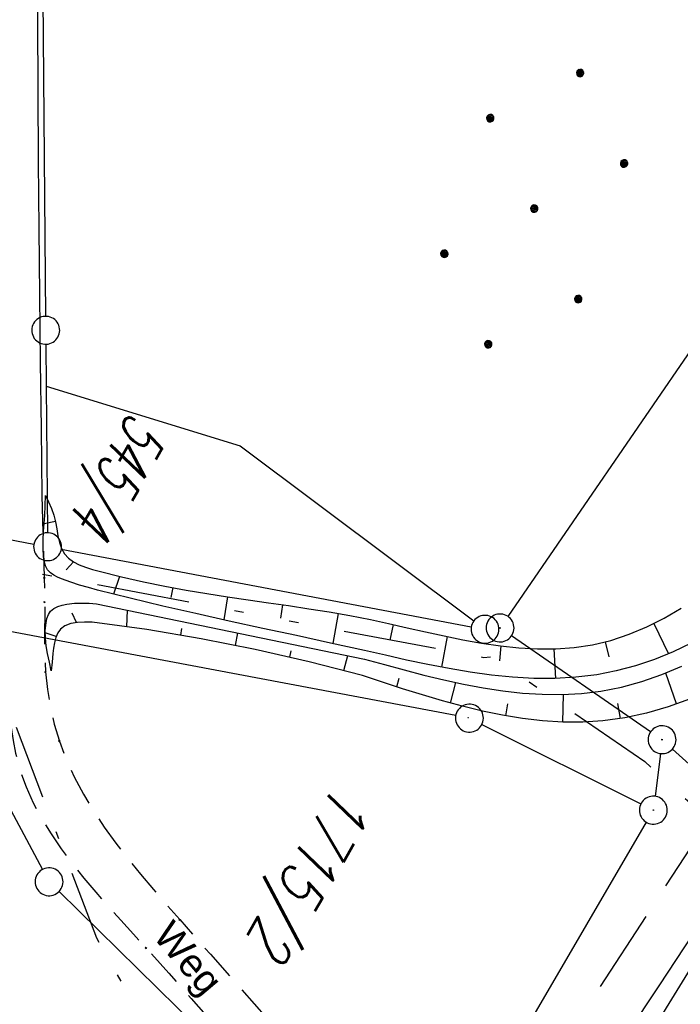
# Model space of a CAD drawing. Extents: x 510526 to 513920, y 467229 to 478797.
# Tile 422 of 467: x 512744 to 512779, y 476969 to 477022. Entities that reach past the tile are written whole.
import ezdxf

# ---------------------------------------------------------------- set-up
doc = ezdxf.new("R2010")
doc.units = 0
doc.header["$LTSCALE"] = 10
doc.header["$MEASUREMENT"] = 0
for name, pattern in [('ACAD_ISO16W100', [73, 15, -6.5, 15, -6.5, 15, -7, 1, -7]), ('LT00', [0]), ('LT08', [0.42, 0.2, -0.1, 0.02, -0.1]), ('LT09', [0.54, 0.2, -0.1, 0.02, -0.1, 0.02, -0.1]), ('LT11', [0.3, 0.2, -0.1])]:
    doc.linetypes.add(name, pattern=pattern)
doc.layers.get('0').update_dxf_attribs({"linetype": 'LT00'})
for name, color, linetype in [('BAB-KABEL', 220, 'ACAD_ISO16W100'), ('DFK_AB_L', 21, 'LT00'), ('DFK_AB_P', 7, 'LT00'), ('DFK_FLUR_NR', 250, 'LT00'), ('DFK_GZPKT', 250, 'LT00'), ('DFK_KATASTER', 250, 'LT00'), ('DFK_NUTZUNG', 250, 'LT00'), ('DFK_TOPO-SYM', 252, 'LT00'), ('FELDWEG_TEXT', 1, 'Continuous'), ('GEMARKUNGSGRENZE', 3, 'LT09'), ('STROM_UNTER', 80, 'LT08'), ('V88_AFBR_BAB', 250, 'LT00'), ('V88_BOESCH', 250, 'LT00'), ('V88_BOSCHUNG', 250, 'LT00'), ('V88_FELDWEG', 250, 'LT11'), ('V88_ZAUN', 40, 'LT00')]:
    doc.layers.add(name, color=color, linetype=linetype)
doc.styles.add('Beschrift', font='ARIAL.TTF')
doc.styles.get("Standard").update_dxf_attribs({"font": 'romans.shx'})

# ---------------------------------------------------------------- blocks, each defined once
blk = doc.blocks.new('SYMB7301')
at = {"color": 0, "linetype": 'ByBlock'}
for p, q in [((-0.128693, 0), (0, 0.128693)), ((0, -0.128693), (-0.128693, 0)), ((0, 0.128693), (0.128693, 0)), ((0.128693, 0), (0, -0.128693)), ((0.000059, -0.009738), (0.000059, 0.009897)), ((-0.00901, -0.004339), (-0.002225, -0.009749))]:
    blk.add_line(p, q, dxfattribs=at)
for points in [[(-0.002225, 0.009749), (-0.00901, 0.004339), (-0.00901, -0.004339)], [(0.01, 0), (0.006235, 0.007818), (-0.002225, 0.009749)], [(-0.002225, -0.009749), (0.006235, -0.007818), (0.01, 0)]]:
    blk.add_lwpolyline(points, dxfattribs=at)
blk = doc.blocks.new('SYMB7010')
at = {"color": 0, "linetype": 'ByBlock'}
for points in [[(-0.031408, 0.499213), (-0.093728, 0.49134), (-0.15457, 0.475719), (-0.212975, 0.452595), (-0.268021, 0.422333), (-0.31884, 0.385411), (-0.36463, 0.342411), (-0.40467, 0.29401), (-0.438329, 0.240973), (-0.465074, 0.184136), (-0.484486, 0.124395), (-0.496256, 0.062692), (-0.5002, 0)], [(0.5002, 0), (0.496256, 0.062692), (0.484485, 0.124395), (0.465074, 0.184136), (0.438329, 0.240973), (0.40467, 0.29401), (0.36463, 0.342411), (0.31884, 0.385411), (0.268021, 0.422333), (0.212975, 0.452595), (0.15457, 0.475719), (0.093728, 0.49134), (0.031408, 0.499213), (-0.031408, 0.499213)], [(-0.5002, 0), (-0.496256, -0.062692), (-0.484486, -0.124395), (-0.465075, -0.184136), (-0.438329, -0.240973), (-0.404671, -0.29401), (-0.36463, -0.342411), (-0.31884, -0.385411), (-0.268021, -0.422333), (-0.212975, -0.452595), (-0.154571, -0.475719), (-0.093728, -0.49134), (-0.031408, -0.499213), (0.031408, -0.499213)], [(0.031408, -0.499213), (0.093728, -0.491341), (0.15457, -0.475719), (0.212975, -0.452595), (0.268021, -0.422333), (0.31884, -0.385411), (0.36463, -0.342411), (0.404671, -0.294011), (0.438329, -0.240974), (0.465075, -0.184136), (0.484486, -0.124395), (0.496256, -0.062692), (0.500201, 0)]]:
    blk.add_lwpolyline(points, dxfattribs=at)
blk = doc.blocks.new('SYMB0003')
at = {"color": 0, "linetype": 'ByBlock'}
for p, q in [((-0.015712, 0), (0.010166, 0.012015)), ((0, -0.021257), (-0.015712, 0)), ((0.010166, 0.012015), (0, -0.021257))]:
    blk.add_line(p, q, dxfattribs=at)
for points in [[(-0.031395, 0.499013), (-0.093691, 0.491144), (-0.154509, 0.475528), (-0.21289, 0.452414), (-0.267913, 0.422164), (-0.318712, 0.385257), (-0.364484, 0.342274), (-0.404509, 0.293893), (-0.438154, 0.240877), (-0.464888, 0.184062), (-0.484292, 0.124345), (-0.496058, 0.062667), (-0.5, 0)], [(0.5, 0), (0.496057, 0.062667), (0.484292, 0.124345), (0.464888, 0.184062), (0.438153, 0.240877), (0.404509, 0.293893), (0.364484, 0.342274), (0.318712, 0.385257), (0.267913, 0.422164), (0.21289, 0.452414), (0.154509, 0.475528), (0.093691, 0.491144), (0.031395, 0.499013), (-0.031395, 0.499013)], [(-0.5, 0), (-0.496058, -0.062667), (-0.484292, -0.124345), (-0.464888, -0.184062), (-0.438154, -0.240877), (-0.404509, -0.293893), (-0.364485, -0.342274), (-0.318712, -0.385257), (-0.267914, -0.422164), (-0.21289, -0.452414), (-0.154509, -0.475529), (-0.093691, -0.491144), (-0.031395, -0.499014), (0.031395, -0.499014)], [(0.031395, -0.499014), (0.093691, -0.491144), (0.154509, -0.475529), (0.21289, -0.452414), (0.267914, -0.422164), (0.318712, -0.385257), (0.364485, -0.342274), (0.404509, -0.293893), (0.438154, -0.240877), (0.464889, -0.184062), (0.484292, -0.124345), (0.496058, -0.062667), (0.5, 0)]]:
    blk.add_lwpolyline(points, dxfattribs=at)
blk = doc.blocks.new('SYMB0011')
at = {"color": 0, "linetype": 'ByBlock'}
for p, q in [((0.5, 0), (-0.5, 0)), ((0, 0.5), (0, -0.5))]:
    blk.add_line(p, q, dxfattribs=at)
blk = doc.blocks.new('Ackerland7')
at = {"layer": 'DFK_NUTZUNG', "color": 0, "linetype": 'ByBlock'}
for p, q in [((-4, 3.928), (-4, 3.67)), ((-3.95, 3.628), (-3.95, 3.97)), ((-3.9, 3.99), (-3.9, 3.607)), ((-3.85, 3.601), (-3.85, 3.997)), ((-3.8, 3.99), (-3.8, 3.607)), ((-3.75, 3.628), (-3.75, 3.97)), ((-3.7, 3.928), (-3.7, 3.67)), ((-3.65, 3.798), (-3.65, 3.8)), ((3.7, 3.929), (3.7, 3.671)), ((3.75, 3.629), (3.75, 3.971)), ((3.8, 3.992), (3.8, 3.608)), ((3.85, 3.602), (3.85, 3.998)), ((3.9, 3.992), (3.9, 3.608)), ((3.95, 3.629), (3.95, 3.971)), ((4, 3.929), (4, 3.671)), ((4.05, 3.799), (4.05, 3.801)), ((-7.85, 0.129), (-7.85, -0.129)), ((-7.8, -0.171), (-7.8, 0.171)), ((-7.75, 0.192), (-7.75, -0.192)), ((-7.7, -0.198), (-7.7, 0.198)), ((-7.65, 0.192), (-7.65, -0.192)), ((-7.6, -0.171), (-7.6, 0.171)), ((-7.55, 0.129), (-7.55, -0.129)), ((-7.5, -0.001), (-7.5, 0.001)), ((-0.15, 0.129), (-0.15, -0.129)), ((-0.1, -0.171), (-0.1, 0.171)), ((-0.05, 0.192), (-0.05, -0.192)), ((0, -0.198), (0, 0.198)), ((0.05, 0.192), (0.05, -0.192)), ((0.1, -0.171), (0.1, 0.171)), ((0.15, 0.129), (0.15, -0.129)), ((0.2, -0.001), (0.2, 0.001)), ((7.55, 0.129), (7.55, -0.129)), ((7.6, -0.171), (7.6, 0.171)), ((7.65, 0.192), (7.65, -0.192)), ((7.7, -0.198), (7.7, 0.198)), ((7.75, 0.192), (7.75, -0.192)), ((7.8, -0.171), (7.8, 0.171)), ((7.85, 0.129), (7.85, -0.129)), ((7.9, -0.001), (7.9, 0.001)), ((-4, -3.671), (-4, -3.929)), ((-3.95, -3.971), (-3.95, -3.629)), ((-3.9, -3.608), (-3.9, -3.992)), ((-3.85, -3.998), (-3.85, -3.602)), ((-3.8, -3.608), (-3.8, -3.992)), ((-3.75, -3.971), (-3.75, -3.629)), ((-3.7, -3.671), (-3.7, -3.929)), ((3.7, -3.671), (3.7, -3.929)), ((3.75, -3.971), (3.75, -3.629)), ((3.8, -3.608), (3.8, -3.992)), ((3.85, -3.998), (3.85, -3.602)), ((3.9, -3.608), (3.9, -3.992)), ((3.95, -3.971), (3.95, -3.629)), ((4, -3.671), (4, -3.929)), ((-3.65, -3.801), (-3.65, -3.799)), ((4.05, -3.801), (4.05, -3.799))]:
    blk.add_line(p, q, dxfattribs=at)
for points in [[(-3.65, 3.799), (-3.67, 3.886), (-3.725, 3.955), (-3.805, 3.994), (-3.894, 3.994), (-3.975, 3.955), (-4.03, 3.886), (-4.05, 3.799), (-4.03, 3.712), (-3.975, 3.642), (-3.894, 3.604), (-3.805, 3.604), (-3.725, 3.642), (-3.67, 3.712), (-3.65, 3.799)], [(4.05, 3.8), (4.03, 3.887), (3.975, 3.956), (3.894, 3.995), (3.805, 3.995), (3.725, 3.956), (3.67, 3.887), (3.65, 3.8), (3.67, 3.713), (3.725, 3.644), (3.805, 3.605), (3.894, 3.605), (3.975, 3.644), (4.03, 3.713), (4.05, 3.8)], [(-7.5, 0), (-7.52, 0.087), (-7.575, 0.156), (-7.655, 0.195), (-7.744, 0.195), (-7.825, 0.156), (-7.88, 0.087), (-7.9, 0)], [(0.2, 0), (0.18, 0.087), (0.125, 0.156), (0.045, 0.195), (-0.044, 0.195), (-0.125, 0.156), (-0.18, 0.087), (-0.2, 0)], [(-0.2, 0), (-0.18, -0.087), (-0.125, -0.156), (-0.044, -0.195), (0.045, -0.195), (0.125, -0.156), (0.18, -0.087), (0.2, 0)], [(7.9, 0), (7.88, 0.087), (7.825, 0.156), (7.744, 0.195), (7.655, 0.195), (7.575, 0.156), (7.52, 0.087), (7.5, 0)], [(7.5, 0), (7.52, -0.087), (7.575, -0.156), (7.655, -0.195), (7.744, -0.195), (7.825, -0.156), (7.88, -0.087), (7.9, 0)], [(-7.9, 0), (-7.88, -0.087), (-7.825, -0.156), (-7.744, -0.195), (-7.655, -0.195), (-7.575, -0.156), (-7.52, -0.087), (-7.5, 0)], [(-3.65, -3.8), (-3.67, -3.713), (-3.725, -3.644), (-3.805, -3.605), (-3.894, -3.605), (-3.975, -3.644), (-4.03, -3.713), (-4.05, -3.8), (-4.03, -3.887), (-3.975, -3.956), (-3.894, -3.995), (-3.805, -3.995), (-3.725, -3.956), (-3.67, -3.887), (-3.65, -3.8)], [(4.05, -3.8), (4.03, -3.713), (3.975, -3.644), (3.894, -3.605), (3.805, -3.605), (3.725, -3.644), (3.67, -3.713), (3.65, -3.8), (3.67, -3.887), (3.725, -3.956), (3.805, -3.995), (3.894, -3.995), (3.975, -3.956), (4.03, -3.887), (4.05, -3.8)]]:
    blk.add_lwpolyline(points, dxfattribs=at)

msp = doc.modelspace()

# ---------------------------------------------------------------- linework, layer by layer
at = {"layer": 'BAB-KABEL', "ltscale": 0.03, "flags": 128}
msp.add_lwpolyline([(513339.839, 477816.319), (513312.266, 477774.649), (513284.672, 477732.996), (513252.5, 477694.412), (513223.881, 477653.496), (513195.795, 477612.121), (513167.629, 477570.875), (513139.88, 477529.298), (513111.793, 477487.916), (513083.807, 477446.454), (513055.844, 477404.978), (513022.492, 477355.034), (513000.515, 477321.52), (512973.122, 477279.62), (512945.422, 477237.871), (512917.575, 477196.217), (512879.155, 477137.499), (512858.339, 477103.216), (512837.389, 477068.954), (512811.451, 477026.06), (512784.195, 476983.896), (512756.652, 476941.559), (512731.123, 476898.632), (512706.393, 476854.964), (512681.949, 476811.101), (512658.869, 476770.394), (512633.742, 476723.052), (512609.823, 476678.973), (512586.03, 476634.72), (512574.463, 476609.04), (512565.77, 476584.237), (512545.206, 476542.916), (512523.454, 476497.739), (512501.769, 476452.474), (512480.246, 476407.171), (512458.846, 476361.789), (512438.563, 476315.939), (512418.177, 476270.118), (512378.72, 476177.833), (512359.892, 476131.364), (512341.348, 476084.783), (512322.575, 476038.314), (512304.817, 475991.341), (512287.677, 475944.24), (512270.282, 475897.168), (512254.121, 475849.696), (512237.768, 475802.276), (512221.53, 475754.824), (512205.859, 475707.192), (512190.782, 475659.377), (512175.78, 475611.52), (512161.516, 475563.423), (512145.692, 475515.804), (512137.725, 475496.074), (512130.625, 475467.918), (512119.035, 475418.91), (512105.583, 475370.555), (512100.73, 475351.099), (512084.182, 475320.513), (512082.618, 475318.668), (512071.987, 475296.243), (512062.064, 475264.372), (512059.316, 475232.902), (512061.872, 475193.176), (512054.818, 475143.1), (512045.689, 475099.989), (512036.29, 475050.898), (512027.273, 475001.725), (512018.223, 474952.549), (512008.899, 474903.418), (512000.14, 474854.229), (511992.355, 474804.855), (511985.273, 474755.369), (511977.385, 474700.851), (511969.41, 474646.425), (511966.53, 474615.204), (511972.795, 474604.79), (511970.049, 474596.165), (511959.565, 474586.374), (511941.907, 474517.478), (511936.852, 474477.772), (511926.657, 474399.733), (511919.973, 474355.376), (511910.09, 474296.615), (511899.454, 474238.126), (511883.784, 474152.683), (511870.289, 474094.001), (511857.131, 474053.876), (511852.776, 474012.454), (511853.171, 473966.862), (511852.492, 473957.146), (511851.311, 473949.656), (511841.692, 473942.065), (511825.821, 473895.229), (511826.651, 473894.117), (511810.899, 473851.945), (511793.573, 473805.027), (511775.285, 473758.358), (511755.124, 473712.475), (511734.052, 473667.008), (511712.225, 473621.972), (511689.498, 473577.273), (511665.157, 473533.497), (511639.854, 473490.241), (511612.908, 473448.14), (511601.588, 473431.806), (511558.048, 473366.072), (511514.894, 473306.01), (511484.056, 473267.454), (511450.631, 473224.7), (511393.065, 473164.53), (511363.017, 473132.866), (511308.517, 473076.446), (511275.572, 473040.359), (511243.006, 473009.331), (511235.22, 472986.054), (511231.03, 472981.056), (511075.99, 472813.106), (511070.243, 472807.304), (511057.801, 472797.513), (511038.028, 472769.96), (511010.695, 472730.526), (510983.876, 472687.185), (510959.577, 472643.761), (510934.3, 472604.326), (510904.804, 472574.327), (510913.914, 472558.288), (510911.702, 472550.665), (510911.228, 472549.239), (510895.971, 472514.712), (510882.655, 472477.924), (510872.403, 472460.753), (510857.497, 472432.352), (510836.101, 472381.12), (510836.281, 472368.894), (510832.944, 472355.972), (510830.181, 472332.026), (510848.219, 472325.537), (510838.512, 472271.416), (510831.965, 472215.431), (510830.702, 472169.392), (510828.833, 472118.665), (510829.075, 472067.625), (510833.949, 472011.739), (510842.444, 471951.437), (510849.978, 471906.34), (510856.18, 471866.272), (510867.229, 471812.821), (510879.853, 471762.875), (510891.506, 471713.806), (510903.789, 471665.07), (510916.063, 471616.285), (510929.638, 471568.076), (510950.958, 471501.368), (510971.606, 471429.824), (510974.35, 471422.765), (510989.551, 471366.875), (511004.499, 471314.199), (511016.364, 471270.838), (511026.276, 471232.419), (511039.24, 471184.146), (511056.597, 471116.881), (511065.905, 471078.265), (511077.604, 471030.011), (511089.225, 470981.622), (511098.911, 470932.895), (511107.165, 470884.025), (511116.152, 470835.042), (511125.079, 470786.059), (511133.148, 470736.973), (511137.299, 470706.315), (511129.89, 470689.715), (511129.543, 470684.612), (511132.443, 470671.581), (511143.113, 470670.948), (511145.784, 470638.261), (511151.08, 470588.888), (511155.977, 470539.416), (511159.512, 470489.779), (511162.627, 470440.141), (511165.944, 470390.621), (511167.842, 470340.945), (511167.805, 470291.237), (511167.773, 470272.425), (511169.192, 470243.962), (511168.974, 470223.344), (511163.734, 470203.872), (511151.457, 470170.118), (511152.401, 470145.764), (511161.627, 470107.325), (511162.261, 470078.654), (511157.084, 470021.39), (511153.973, 469975.779), (511150.229, 469924.108), (511146.614, 469878.373), (511141.044, 469826.728), (511133.852, 469745.039), (511131.815, 469700.017), (511128.932, 469655.166), (511125.194, 469595.287), (511130.663, 469554.69), (511130.405, 469544.669), (511121.691, 469477.401)], dxfattribs=at)
at = {"layer": 'DFK_AB_L'}
for p, q in [((512811.086, 477049.561), (512769.924, 476989.479)), ((512777.593, 476983.276), (512770.117, 476988.434)), ((512778.118, 476982.106), (512777.832, 476979.804)), ((512788.26, 476973.74), (512778.766, 476982.346)), ((512777.362, 476978.413), (512759.449, 476947.768))]:
    msp.add_line(p, q, dxfattribs=at)
at = {"layer": 'DFK_KATASTER'}
for p, q in [((512743.826, 477150.46), (512745.064, 477005.62)), ((512745.078, 477004.12), (512745.1, 477001.87)), ((512745.1, 477001.87), (512755.52, 476998.65)), ((512745.1, 477001.87), (512745.164, 476993.98)), ((512755.52, 476998.65), (512768.09, 476989.24)), ((512741.477, 476993.922), (512744.433, 476993.368)), ((512745.907, 476993.091), (512767.953, 476988.929)), ((512767.113, 476984.149), (512742.057, 476988.871)), ((512768.521, 476983.674), (512777.069, 476979.396)), ((512742.384, 476980.559), (512744.896, 476975.871)), ((512755.834, 476964.835), (512745.786, 476974.685))]:
    msp.add_line(p, q, dxfattribs=at)
at = {"layer": 'GEMARKUNGSGRENZE', "ltscale": 2.5, "flags": 128}
msp.add_lwpolyline([(512293.257, 476712.052), (512348.09, 476737.796), (512371.783, 476752.191), (512408.68, 476783.801), (512455.441, 476817.706), (512519.615, 476885.047), (512566.779, 476947.336), (512587.11, 476967.259), (512610.385, 476990.056), (512643.458, 477013.577), (512665.355, 477019.758), (512738.72, 477049.297), (512738.99, 477019.086), (512739.252, 476992.813), (512744.893, 476991.756), (512768.614, 476987.278), (512769.092, 476987.319), (512777.276, 476981.672), (512787, 476972.858), (512793.073, 476957.981), (512807.533, 476945.1), (512822.526, 476938.933), (512824.402, 476934.299), (512796.549, 476911.861), (512790.137, 476900.652), (512672.431, 476693.04), (512634.028, 476627.675), (512582.478, 476535.092), (512548.415, 476458.949), (512546.863, 476455.288), (512492.583, 476342.249), (512447.696, 476236.741), (512445.748, 476232.406), (512395.202, 476115.896), (512387.923, 476094.992), (512385.787, 476088.818), (512379.737, 476057.071), (512363.301, 476018.741)], dxfattribs=at)
at = {"layer": 'STROM_UNTER', "ltscale": 2, "flags": 128}
msp.add_lwpolyline([(512740.029, 477167.844), (512740.417, 477131.048), (512740.805, 477109.638), (512740.932, 477066.37), (512741.576, 477044.446), (512741.964, 477033.192), (512741.441, 477012.164), (512740.972, 476997.669), (512741.183, 476989.303), (512742.098, 476987.124), (512747.801, 476972.186), (512755.993, 476957.738), (512754.505, 476953.61), (512738.312, 476923.893), (512734.069, 476916.767), (512716.096, 476885.051), (512677.316, 476817.549), (512667.98, 476800.525), (512626.399, 476724.864), (512622.621, 476718.527), (512610.622, 476697.036), (512596.333, 476670.469), (512580.801, 476641.988), (512567.103, 476616.538), (512555.987, 476597.26), (512531.627, 476615.618), (512514.987, 476620.37), (512488.437, 476620.833), (512462.626, 476622.303), (512437.721, 476627.733), (512425.115, 476632.272)], dxfattribs=at)
at = {"layer": 'V88_AFBR_BAB'}
msp.add_lwpolyline([(512744.518, 477054.881), (512744.546, 477051.273), (512744.566, 477047.666), (512744.58, 477044.058), (512744.588, 477040.451), (512744.594, 477036.843), (512744.598, 477033.023), (512744.603, 477029.203), (512744.61, 477025.382), (512744.62, 477021.562), (512744.637, 477017.742), (512744.661, 477013.922), (512744.692, 477010.336), (512744.73, 477006.75), (512744.773, 477003.163), (512744.82, 476999.577), (512744.868, 476995.991)], dxfattribs=at)
at = {"layer": 'V88_BOESCH'}
for points in [[(512809.248, 477017.703), (512806.653, 477013.697), (512804.061, 477009.689), (512801.474, 477005.677), (512798.894, 477001.662), (512797.193, 476999.006), (512795.494, 476996.35), (512793.793, 476993.694), (512792.09, 476991.04), (512790.381, 476988.389), (512788.665, 476985.743), (512786.91, 476983.057), (512785.147, 476980.375), (512783.378, 476977.697), (512781.607, 476975.022), (512779.834, 476972.346), (512778.063, 476969.67), (512776.295, 476966.992)], [(512779.778, 476988.042), (512778.801, 476987.577), (512777.799, 476987.172), (512776.778, 476986.83), (512775.743, 476986.554), (512774.699, 476986.348), (512773.572, 476986.206), (512772.441, 476986.14), (512771.307, 476986.143), (512770.171, 476986.206), (512769.034, 476986.321), (512767.895, 476986.479), (512766.755, 476986.674), (512765.616, 476986.896), (512764.476, 476987.137), (512763.338, 476987.39), (512762.201, 476987.646), (512760.375, 476988.051), (512758.555, 476988.447), (512756.743, 476988.839), (512754.941, 476989.232), (512753.149, 476989.63), (512751.37, 476990.038), (512749.603, 476990.461), (512747.852, 476990.902), (512747.374, 476991.028), (512746.895, 476991.165), (512746.414, 476991.319), (512745.926, 476991.501), (512745.709, 476991.594), (512745.503, 476991.7), (512745.32, 476991.829), (512745.173, 476991.987), (512745.06, 476992.203), (512744.992, 476992.448), (512744.954, 476992.706), (512744.926, 476993.158), (512744.931, 476993.603), (512744.958, 476994.042), (512744.994, 476994.479), (512745.025, 476994.917), (512745.045, 476995.448), (512745.052, 476995.981)], [(512745.052, 476995.981), (512745.225, 476995.64), (512745.382, 476995.291), (512745.511, 476994.925), (512745.597, 476994.563), (512745.662, 476994.19), (512745.725, 476993.82), (512745.802, 476993.465), (512745.912, 476993.136), (512746.072, 476992.847), (512746.289, 476992.612), (512746.559, 476992.418), (512746.871, 476992.259), (512747.215, 476992.127), (512747.578, 476992.013), (512747.95, 476991.911), (512749.15, 476991.609), (512750.326, 476991.344), (512751.48, 476991.11), (512752.617, 476990.901), (512753.738, 476990.714), (512754.847, 476990.541), (512755.947, 476990.378), (512757.041, 476990.22), (512758.132, 476990.061), (512759.223, 476989.895), (512760.317, 476989.719), (512761.416, 476989.525), (512762.525, 476989.309), (512763.509, 476989.099), (512764.5, 476988.876), (512765.498, 476988.651), (512766.499, 476988.43), (512767.503, 476988.225), (512768.508, 476988.043), (512769.513, 476987.894), (512770.515, 476987.787), (512771.512, 476987.73), (512772.504, 476987.733), (512773.489, 476987.804), (512774.464, 476987.953), (512775.456, 476988.194), (512776.432, 476988.519), (512777.389, 476988.922), (512778.322, 476989.394), (512779.227, 476989.929)], [(512745.362, 476986.561), (512745.265, 476987.027), (512745.172, 476987.494), (512745.102, 476987.901), (512745.054, 476988.311), (512745.044, 476988.725), (512745.086, 476989.143), (512745.137, 476989.367), (512745.216, 476989.577), (512745.332, 476989.759), (512745.505, 476989.91), (512745.717, 476990.019), (512745.954, 476990.094), (512746.201, 476990.144), (512746.61, 476990.19), (512747.01, 476990.201), (512747.404, 476990.188), (512747.795, 476990.163), (512762.212, 476987.189), (512763.277, 476986.893), (512764.342, 476986.604), (512765.406, 476986.327), (512766.469, 476986.07), (512767.532, 476985.838), (512768.593, 476985.638), (512769.652, 476985.476), (512770.71, 476985.359), (512771.765, 476985.293), (512772.818, 476985.285), (512773.869, 476985.34), (512774.916, 476985.466), (512776.023, 476985.681), (512777.12, 476985.978), (512778.203, 476986.351), (512779.266, 476986.797)], [(512779.679, 476985.032), (512778.533, 476984.619), (512777.371, 476984.284), (512776.198, 476984.032), (512775.02, 476983.868), (512773.943, 476983.798), (512772.866, 476983.799), (512771.789, 476983.865), (512770.712, 476983.989), (512769.636, 476984.165), (512768.56, 476984.386), (512767.483, 476984.646), (512766.407, 476984.938), (512765.331, 476985.256), (512764.255, 476985.594), (512763.179, 476985.945), (512762.103, 476986.302), (512759.232, 476987.046), (512756.34, 476987.706), (512753.43, 476988.281), (512750.504, 476988.77), (512747.565, 476989.173), (512747.16, 476989.172), (512746.772, 476989.152), (512746.414, 476989.095), (512746.105, 476988.983), (512745.859, 476988.798), (512745.718, 476988.593), (512745.617, 476988.345), (512745.546, 476988.068), (512745.497, 476987.776), (512745.461, 476987.484), (512745.409, 476987.013), (512745.362, 476986.561)]]:
    msp.add_lwpolyline(points, dxfattribs=at)
at = {"layer": 'V88_BOSCHUNG'}
for p, q in [((512745.592, 476994.588), (512744.993, 476994.463)), ((512746.558, 476992.42), (512746.171, 476991.99)), ((512749.044, 476991.635), (512748.707, 476990.684)), ((512751.902, 476991.03), (512751.798, 476990.497)), ((512754.843, 476990.542), (512754.643, 476989.298)), ((512757.808, 476990.108), (512757.696, 476989.383)), ((512746.724, 476989.147), (512746.49, 476989.649)), ((512749.426, 476988.928), (512749.46, 476989.82)), ((512760.79, 476989.637), (512760.5, 476988.023)), ((512752.336, 476988.473), (512752.396, 476988.837)), ((512763.742, 476989.047), (512763.576, 476988.211)), ((512777.762, 476989.102), (512778.551, 476987.47)), ((512745.637, 476988.404), (512745.042, 476988.6)), ((512755.273, 476987.926), (512755.407, 476988.593)), ((512766.66, 476988.396), (512766.354, 476986.75)), ((512769.541, 476987.891), (512769.461, 476987.086)), ((512772.382, 476987.73), (512772.474, 476986.142)), ((512775.145, 476988.109), (512775.35, 476987.311)), ((512758.194, 476987.292), (512758.273, 476987.639)), ((512761.09, 476986.574), (512761.307, 476987.376)), ((512763.948, 476985.693), (512764.082, 476986.165)), ((512778.984, 476984.773), (512778.407, 476986.431)), ((512766.833, 476984.819), (512767.119, 476985.925)), ((512772.878, 476983.799), (512772.906, 476985.288)), ((512769.804, 476984.135), (512769.912, 476984.783)), ((512775.965, 476983.993), (512775.837, 476984.803))]:
    msp.add_line(p, q, dxfattribs=at)
at = {"layer": 'V88_FELDWEG', "flags": 128}
for points in [[(512742.454, 476995.896), (512742.523, 476994.597), (512742.597, 476993.299), (512742.685, 476992.001), (512742.753, 476991.119), (512742.822, 476990.237), (512742.91, 476988.956), (512742.982, 476987.674), (512743.042, 476986.384), (512743.072, 476985.664), (512743.106, 476984.943), (512743.153, 476984.225), (512743.22, 476983.513), (512743.315, 476982.809), (512743.447, 476982.118), (512743.694, 476981.203), (512744.015, 476980.314), (512744.404, 476979.449), (512744.853, 476978.605), (512745.356, 476977.782), (512745.905, 476976.976), (512746.494, 476976.185), (512747.115, 476975.408), (512747.763, 476974.643), (512748.428, 476973.886), (512749.106, 476973.137), (512749.788, 476972.393), (512750.468, 476971.652), (512751.695, 476970.295), (512752.894, 476968.94), (512754.071, 476967.588), (512755.227, 476966.237), (512756.368, 476964.888), (512757.498, 476963.541), (512758.619, 476962.194), (512759.737, 476960.847), (512760.223, 476959.901), (512760.636, 476958.92), (512760.973, 476957.911), (512761.233, 476956.88), (512761.415, 476955.832), (512761.517, 476954.773), (512761.538, 476953.709), (512761.479, 476952.647), (512761.339, 476951.593), (512761.121, 476950.552), (512760.824, 476949.53), (512759.622, 476946.779), (512758.348, 476944.061), (512757.001, 476941.377), (512755.582, 476938.731), (512754.093, 476936.124), (512752.535, 476933.558), (512750.211, 476929.676), (512747.888, 476925.794), (512745.569, 476921.909), (512743.256, 476918.021), (512740.949, 476914.129), (512738.652, 476910.231), (512735.805, 476905.367), (512732.973, 476900.494), (512730.156, 476895.612), (512727.353, 476890.723), (512724.562, 476885.826), (512722.362, 476881.947), (512720.168, 476878.064), (512717.977, 476874.179), (512715.79, 476870.293), (512713.603, 476866.406), (512711.415, 476862.52), (512709.019, 476858.27), (512706.622, 476854.02), (512704.223, 476849.771), (512701.825, 476845.522), (512699.428, 476841.272), (512697.033, 476837.021), (512694.818, 476833.083), (512692.608, 476829.143), (512690.402, 476825.201), (512688.202, 476821.255), (512686.009, 476817.305), (512683.825, 476813.35), (512682.211, 476810.415), (512680.599, 476807.478), (512678.989, 476804.54), (512677.376, 476801.604), (512675.76, 476798.67), (512674.137, 476795.739), (512672.505, 476792.813), (512670.863, 476789.893), (512669.498, 476787.488), (512668.127, 476785.087), (512666.752, 476782.688), (512665.376, 476780.29), (512664, 476777.891), (512662.628, 476775.491), (512661.261, 476773.087), (512659.903, 476770.679), (512658.556, 476768.265), (512657.222, 476765.843), (512655.907, 476763.42), (512654.605, 476760.991), (512653.312, 476758.556), (512652.027, 476756.117), (512650.746, 476753.675), (512649.467, 476751.233), (512648.186, 476748.791), (512646.901, 476746.352), (512645.608, 476743.917), (512644.306, 476741.487), (512643.013, 476739.102), (512641.71, 476736.723), (512640.398, 476734.349), (512639.081, 476731.977), (512637.76, 476729.608), (512636.437, 476727.239), (512635.115, 476724.871), (512633.796, 476722.5), (512632.482, 476720.127), (512631.175, 476717.75), (512629.724, 476715.087), (512628.283, 476712.419), (512626.85, 476709.746), (512625.424, 476707.07), (512624.001, 476704.392), (512622.581, 476701.712), (512621.161, 476699.033), (512619.74, 476696.353), (512618.316, 476693.676), (512616.503, 476690.284), (512614.684, 476686.896), (512612.858, 476683.511), (512611.029, 476680.129), (512609.196, 476676.748), (512607.361, 476673.368), (512605.526, 476669.988), (512603.372, 476666.02), (512601.221, 476662.051), (512599.073, 476658.079), (512596.931, 476654.105), (512594.795, 476650.127), (512592.668, 476646.145), (512591.122, 476643.237), (512589.58, 476640.328), (512588.041, 476637.417), (512586.502, 476634.505), (512584.962, 476631.595), (512583.419, 476628.685), (512581.873, 476625.778), (512580.321, 476622.873), (512579.007, 476620.424), (512577.69, 476617.977), (512576.373, 476615.53), (512575.058, 476613.082), (512573.749, 476610.63), (512572.446, 476608.176), (512571.154, 476605.716), (512569.874, 476603.249), (512562.279, 476588.514)], [(512744.868, 476995.991), (512744.927, 476993.768), (512744.989, 476991.544), (512745.007, 476990.896), (512745.018, 476990.248), (512745.018, 476989.498), (512745.011, 476988.748), (512745.008, 476987.998), (512745.021, 476987.249), (512745.059, 476986.499), (512745.158, 476985.553), (512745.316, 476984.613), (512745.532, 476983.687), (512745.805, 476982.78), (512746.174, 476981.801), (512746.607, 476980.852), (512747.097, 476979.928), (512747.637, 476979.028), (512748.221, 476978.15), (512748.842, 476977.29), (512749.494, 476976.445), (512750.17, 476975.615), (512750.863, 476974.795), (512751.567, 476973.983), (512752.275, 476973.177), (512753.921, 476971.309), (512755.555, 476969.454), (512757.18, 476967.611), (512758.798, 476965.777), (512760.412, 476963.948), (512762.024, 476962.122), (512762.536, 476961.1), (512762.981, 476960.047), (512763.358, 476958.968), (512763.664, 476957.867), (512763.898, 476956.748), (512764.061, 476955.616), (512764.149, 476954.477), (512764.165, 476953.334), (512764.106, 476952.192), (512763.974, 476951.057), (512763.77, 476949.932), (512763.493, 476948.823), (512762.136, 476945.938), (512760.712, 476943.084), (512759.223, 476940.265), (512757.669, 476937.48), (512756.052, 476934.732), (512754.371, 476932.022), (512752.081, 476928.183), (512749.792, 476924.343), (512747.505, 476920.503), (512745.222, 476916.66), (512742.942, 476912.814), (512740.668, 476908.966), (512738.276, 476904.903), (512735.893, 476900.835), (512733.518, 476896.762), (512731.154, 476892.683), (512728.8, 476888.597), (512726.459, 476884.505), (512724.593, 476881.223), (512722.734, 476877.936), (512720.879, 476874.647), (512719.028, 476871.357), (512717.179, 476868.065), (512715.329, 476864.773), (512713.477, 476861.483), (512711.418, 476857.832), (512709.355, 476854.183), (512707.291, 476850.535), (512705.227, 476846.887), (512703.165, 476843.238), (512701.106, 476839.587), (512699.051, 476835.934), (512696.821, 476831.954), (512694.598, 476827.97), (512692.38, 476823.984), (512690.167, 476819.995), (512687.957, 476816.004), (512685.75, 476812.011), (512683.881, 476808.627), (512682.011, 476805.244), (512680.139, 476801.862), (512678.263, 476798.482), (512676.381, 476795.105), (512674.492, 476791.732), (512672.594, 476788.364), (512671.118, 476785.76), (512669.637, 476783.159), (512668.155, 476780.559), (512666.673, 476777.958), (512665.193, 476775.357), (512663.718, 476772.752), (512662.251, 476770.144), (512660.792, 476767.531), (512659.345, 476764.911), (512657.999, 476762.447), (512656.663, 476759.977), (512655.335, 476757.503), (512654.012, 476755.026), (512652.693, 476752.547), (512651.375, 476750.067), (512650.056, 476747.587), (512648.734, 476745.11), (512647.407, 476742.635), (512646.072, 476740.164), (512644.647, 476737.549), (512643.214, 476734.938), (512641.775, 476732.331), (512640.332, 476729.725), (512638.889, 476727.12), (512637.448, 476724.514), (512636.011, 476721.906), (512634.58, 476719.294), (512633.159, 476716.677), (512631.723, 476714.007), (512630.297, 476711.331), (512628.878, 476708.652), (512627.464, 476705.97), (512626.052, 476703.287), (512624.64, 476700.603), (512623.225, 476697.921), (512621.806, 476695.242), (512620.379, 476692.567), (512618.795, 476689.622), (512617.201, 476686.682), (512615.599, 476683.746), (512613.994, 476680.812), (512612.386, 476677.88), (512610.778, 476674.947), (512609.174, 476672.013), (512607.574, 476669.076), (512605.718, 476665.647), (512603.87, 476662.213), (512602.03, 476658.775), (512600.195, 476655.335), (512598.363, 476651.892), (512596.533, 476648.449), (512594.703, 476645.005), (512592.928, 476641.667), (512591.153, 476638.329), (512589.38, 476634.989), (512587.61, 476631.648), (512585.846, 476628.304), (512584.089, 476624.957), (512582.34, 476621.605), (512580.685, 476618.411), (512579.038, 476615.212), (512577.397, 476612.011), (512575.761, 476608.806), (512574.128, 476605.601), (512572.497, 476602.394), (512565.034, 476587.331)]]:
    msp.add_lwpolyline(points, dxfattribs=at)
at = {"layer": 'V88_ZAUN'}
msp.add_line((512780.342, 476971.545), (512772.494, 476958.761), dxfattribs=at)

# ---------------------------------------------------------------- block references
at = {"layer": 'DFK_AB_P', "xscale": 1.499999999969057, "yscale": 1.5, "zscale": 1.5, "rotation": 251.2881100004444}
for p in [(512769.5, 476988.86), (512778.21, 476982.85), (512777.74, 476979.06)]:
    msp.add_blockref('SYMB0003', p, dxfattribs=at)
at = {"layer": 'DFK_GZPKT', "xscale": 1.499999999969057, "yscale": 1.5, "zscale": 1.5, "rotation": 251.2881100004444}
for p in [(512745.07, 477004.87), (512745.17, 476993.23), (512768.69, 476988.79), (512767.85, 476984.01), (512745.25, 476975.21)]:
    msp.add_blockref('SYMB7010', p, dxfattribs=at)
at = {"layer": 'DFK_NUTZUNG', "rotation": 251.2883000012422}
msp.add_blockref('Ackerland7', (512771.335, 477011.413), dxfattribs=at)
at = {"layer": 'DFK_TOPO-SYM', "xscale": 0.1, "yscale": 0.1, "zscale": 0.1, "rotation": 359.99968}
msp.add_blockref('SYMB7301', (512767.78, 476984.04), dxfattribs=at)
at = {"layer": 'V88_FELDWEG', "xscale": 0.09999999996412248, "yscale": 0.09999999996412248, "zscale": 0.1, "rotation": 239.9696990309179}
for p in [(512744.989, 476991.544), (512745.018, 476990.248), (512745.059, 476986.499), (512745.805, 476982.78), (512752.275, 476973.177), (512750.468, 476971.652)]:
    msp.add_blockref('SYMB0011', p, dxfattribs=at)

# ---------------------------------------------------------------- texts
at = {"layer": 'DFK_FLUR_NR', "oblique": 13.754}
for s, width, p in [('545/4', 0.6, (512749.622, 477000.545)), ('1715/2', 0.75, (512760.706, 476980.624))]:
    msp.add_text(s, height=2.5, rotation=239.9697, dxfattribs=dict(at, width=width)).set_placement(p)
at = {"layer": 'FELDWEG_TEXT', "style": 'Beschrift'}
msp.add_text('Weg', height=1.5, rotation=310.3095, dxfattribs=at).set_placement((512750.776, 476972.272))

doc.saveas('drawing.dxf')
